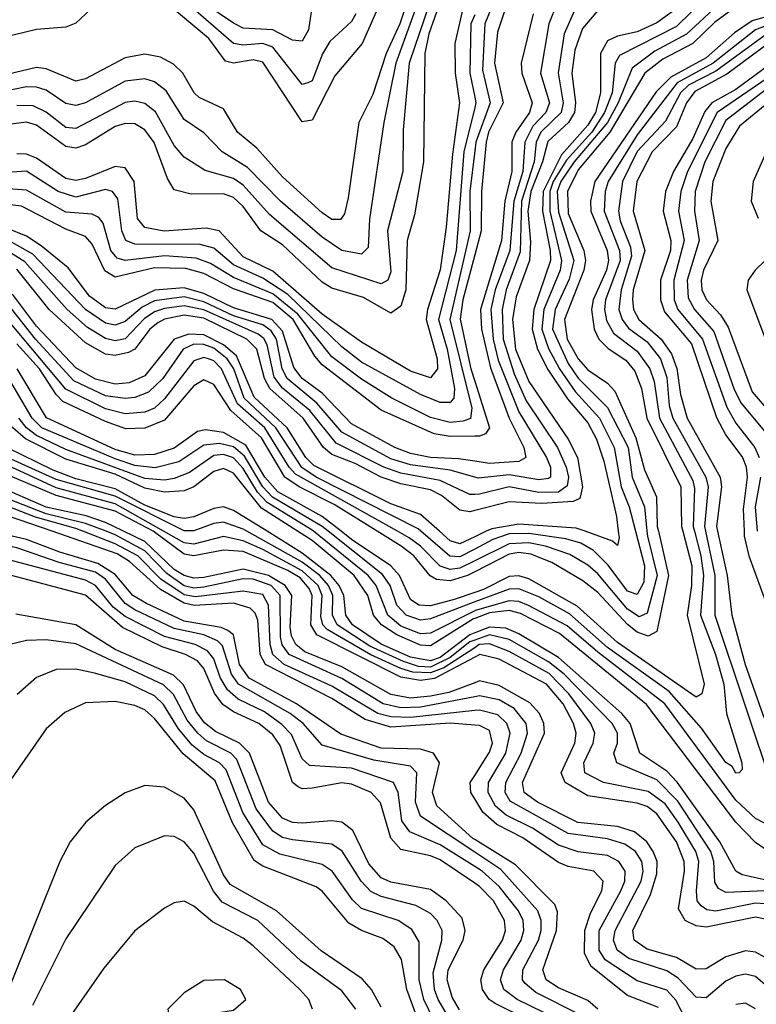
# Model space of a CAD drawing. Header units: inches. Extents: x 1308407 to 1441228, y 959628 to 1036311.
# Tile 537 of 656: x 1419076 to 1420572, y 979040 to 981038. Entities that reach past the tile are written whole.
import ezdxf

# ---------------------------------------------------------------- set-up
doc = ezdxf.new("R2010")
doc.units = ezdxf.units.IN
doc.header["$MEASUREMENT"] = 0
for name, color, linetype in [('B4917', 7, 'Continuous'), ('B4918', 7, 'Continuous'), ('B4927', 7, 'Continuous'), ('B4928', 7, 'Continuous')]:
    doc.layers.add(name, color=color, linetype=linetype)

msp = doc.modelspace()

# ---------------------------------------------------------------- linework, layer by layer
at = {"layer": 'B4917', "color": 5}
for points, elevation in [([(1420000, 979348.8), (1419890, 979421.6), (1419879.6, 979450), (1419882.6, 979510), (1419870, 979523.4), (1419795.3, 979535.3), (1419690, 979565.8), (1419652, 979610), (1419625.2, 979630), (1419520.3, 979690), (1419506.1, 979710), (1419487.9, 979767.9), (1419477.5, 979777.5), (1419450, 979789.7), (1419390, 979802.5), (1419310, 979840.8), (1419290, 979853.5), (1419250, 979902.7), (1419230, 979916.8), (1419156.4, 979936.4), (1419070, 979966.4), (1419010, 979979.3), (1418965, 980000)], 2640), ([(1420000, 979374.3), (1419996.5, 979376.5), (1419922.9, 979442.9), (1419914.6, 979470), (1419928.7, 979530), (1419916.6, 979550), (1419890, 979557.7), (1419810, 979559.7), (1419728.1, 979588.1), (1419638.4, 979650), (1419541.8, 979701.8), (1419522.7, 979730), (1419510, 979789.9), (1419498.8, 979798.8), (1419484.9, 979804.9), (1419410, 979817.5), (1419333.5, 979853.5), (1419305.8, 979870), (1419270, 979912.1), (1419234.7, 979934.7), (1419157.4, 979957.4), (1419090, 979983.7), (1419019.7, 979999.7), (1419019.2, 980000)], 2620), ([(1420000, 979606.8), (1419950.4, 979610.4), (1419830, 979602.7), (1419777.8, 979617.8), (1419710, 979660.6), (1419575.4, 979730), (1419564.1, 979750), (1419559.7, 979819.7), (1419554.2, 979834.2), (1419543.9, 979843.9), (1419510, 979854.1), (1419430.7, 979849.4), (1419410, 979854), (1419361.7, 979881.7), (1419299, 979939), (1419274.1, 979954.1), (1419142.3, 980000)], 2580), ([(1420000, 979636.2), (1419870, 979621.8), (1419830, 979623.3), (1419803.3, 979630), (1419710, 979685.7), (1419613.2, 979730), (1419590.3, 979750), (1419584.8, 979770), (1419581.1, 979850), (1419570, 979872), (1419530, 979878.2), (1419433.1, 979866.9), (1419410, 979871.4), (1419362.9, 979902.9), (1419316, 979950), (1419270, 979974.6), (1419204.2, 980000)], 2560), ([(1420000, 979664.1), (1419890, 979642.9), (1419850, 979641.8), (1419814.3, 979650), (1419730, 979701), (1419623.6, 979750), (1419609.4, 979769.4), (1419605.7, 979785.7), (1419604.9, 979870), (1419586.9, 979890), (1419550, 979903), (1419530, 979903.3), (1419450, 979886.4), (1419430, 979884.7), (1419410, 979889.6), (1419374.7, 979914.7), (1419330, 979960.4), (1419270, 979993), (1419251.9, 980000)], 2540), ([(1420000, 979692.6), (1419947.3, 979672.7), (1419910, 979665.1), (1419870, 979661.5), (1419830, 979669), (1419730, 979724.9), (1419655.4, 979755.4), (1419636.6, 979770), (1419627.8, 979787.8), (1419625.5, 979805.5), (1419628.4, 979870), (1419615.5, 979890), (1419581.2, 979910), (1419530, 979923), (1419450, 979906.5), (1419430, 979904.6), (1419410, 979910.1), (1419390, 979922.4), (1419330, 979979.1), (1419287.1, 980000)], 2520), ([(1420000, 979744.8), (1419918.6, 979701.4), (1419890, 979697.5), (1419850, 979704), (1419679.6, 979790), (1419667.2, 979810), (1419669.9, 979870), (1419663.8, 979883.8), (1419645.3, 979905.3), (1419620.8, 979920.8), (1419530, 979959.3), (1419490, 979961.8), (1419430, 979950), (1419410, 979953.5), (1419350, 979998.3), (1419346.9, 980000)], 2480), ([(1420000, 979763.8), (1419937.4, 979722.6), (1419910, 979712.5), (1419874.1, 979714.1), (1419850, 979721.6), (1419789.3, 979749.3), (1419700.7, 979800.7), (1419691.4, 979810), (1419687.3, 979827.3), (1419690.4, 979870), (1419682.1, 979890), (1419650, 979920.1), (1419570, 979962.8), (1419530, 979981), (1419490, 979989.4), (1419430, 979974.2), (1419410, 979976.4), (1419368.4, 980000)], 2460), ([(1420000, 979779.3), (1419990, 979775.7), (1419950, 979744), (1419910, 979724.5), (1419885.6, 979725.6), (1419855.5, 979735.5), (1419787, 979767), (1419720.8, 979810), (1419711.2, 979830), (1419711.8, 979870), (1419703.4, 979890), (1419685.3, 979910), (1419650, 979937.6), (1419537.4, 980000)], 2440), ([(1420000, 979793.9), (1419990, 979790), (1419930, 979744.2), (1419910, 979737.1), (1419870, 979744.5), (1419810, 979770.7), (1419751.6, 979810), (1419738.3, 979830), (1419734.3, 979870), (1419725.1, 979890), (1419707.9, 979910), (1419650, 979955.6), (1419578.6, 980000)], 2420), ([(1420000, 979823), (1419997.8, 979822.2), (1419910, 979767.9), (1419890, 979768.8), (1419841.9, 979790), (1419810.6, 979810), (1419794.4, 979830), (1419782.7, 979870), (1419755.5, 979910), (1419670, 979981.1), (1419640.4, 980000)], 2380), ([(1420000, 979838.5), (1419910, 979793.6), (1419890, 979791.8), (1419850, 979807.7), (1419823.5, 979830), (1419800, 979890), (1419783.7, 979910), (1419673, 980000)], 2360), ([(1420000, 979856.6), (1419910, 979822.7), (1419890, 979819.7), (1419860.8, 979830), (1419842.2, 979850), (1419828.7, 979890), (1419812.7, 979912.7), (1419702.6, 980000)], 2340), ([(1420000, 979875.8), (1419958.6, 979861.4), (1419910, 979848.6), (1419886.4, 979850), (1419870, 979861.8), (1419847.5, 979910), (1419829.6, 979930), (1419750, 979983.6), (1419729.1, 980000)], 2320), ([(1420000, 979917.6), (1419985.2, 979910), (1419950, 979899.7), (1419922.2, 979902.2), (1419909.8, 979909.8), (1419876.5, 979950), (1419850.4, 979970), (1419802.3, 980000)], 2280), ([(1420000, 979940.2), (1419970, 979925.5), (1419950, 979922.7), (1419930, 979929.2), (1419890, 979970), (1419866.9, 979986.9), (1419843.4, 980000)], 2260), ([(1420000, 979964), (1419970, 979948.1), (1419949.3, 979949.3), (1419890.9, 980000)], 2240), ([(1420000, 979989), (1419970, 979974.9), (1419950, 979981), (1419928.5, 980000)], 2220), ([(1420000, 979319.5), (1419930, 979364), (1419868.3, 979390), (1419852.2, 979412.2), (1419844.7, 979470), (1419835.4, 979490), (1419750, 979519.4), (1419664.5, 979524.5), (1419650, 979538.1), (1419627.9, 979587.9), (1419608.2, 979608.2), (1419573.3, 979633.3), (1419519.6, 979659.6), (1419498.1, 979678.1), (1419483.4, 979703.4), (1419470, 979740.9), (1419457.3, 979757.3), (1419432.4, 979770), (1419370, 979786.7), (1419290, 979827.2), (1419266.2, 979846.2), (1419230, 979890.1), (1419210, 979900.6), (1419010, 979953.8)], 2660), ([(1420000, 979285.9), (1419930, 979333), (1419910, 979341.5), (1419850, 979354.4), (1419830, 979377.4), (1419808.8, 979448.8), (1419790, 979469.9), (1419750, 979486.8), (1419730, 979489.8), (1419670, 979478.9), (1419650, 979477.4), (1419641.7, 979481.7), (1419630, 979490), (1419605, 979565), (1419590, 979586.9), (1419561.9, 979610), (1419510, 979633.4), (1419488.7, 979648.7), (1419471.4, 979671.4), (1419450, 979721.5), (1419437.3, 979737.3), (1419413.1, 979750), (1419365.4, 979765.4), (1419285, 979805), (1419210, 979870.3), (1418964.8, 979935.2)], 2680), ([(1419968.9, 979028.9), (1419954.5, 979054.5), (1419944.2, 979090), (1419946.5, 979110), (1419976.6, 979170), (1419981, 979190), (1419974.7, 979214.7), (1419942.4, 979250), (1419910, 979272.8), (1419830, 979288), (1419810, 979296.9), (1419785.2, 979325.2), (1419752.5, 979392.5), (1419730, 979409.4), (1419710, 979412.6), (1419650, 979407.5), (1419630, 979408.9), (1419610, 979417.6), (1419581.6, 979450), (1419542.8, 979550), (1419522.2, 979570), (1419473.5, 979593.5), (1419451.2, 979611.2), (1419434.3, 979634.3), (1419408.4, 979688.4), (1419388.3, 979708.3), (1419270, 979760.4), (1419190, 979810.3), (1419068.2, 979831.8)], 2720), ([(1419957, 978997), (1419925.9, 979050), (1419918.6, 979070), (1419915.8, 979104.2), (1419933.1, 979170), (1419933.8, 979190), (1419923.9, 979210), (1419910, 979224.1), (1419880.7, 979240.7), (1419810, 979259.1), (1419789.2, 979269.2), (1419769.7, 979289.7), (1419731, 979351), (1419710, 979365.3), (1419630, 979373.8), (1419610, 979378.8), (1419590, 979391.1), (1419556.6, 979436.6), (1419517, 979537), (1419504.7, 979550), (1419455.1, 979575.1), (1419437.8, 979590), (1419416.5, 979616.5), (1419388.5, 979668.5), (1419368.4, 979688.4), (1419190, 979771.4), (1419130, 979780), (1419090, 979778.5), (1419056.2, 979770)], 2740), ([(1419927.1, 978987.1), (1419896.9, 979050), (1419887.3, 979090), (1419887, 979167), (1419872.1, 979192.1), (1419844.3, 979210), (1419770, 979234.7), (1419752.1, 979252.1), (1419710.8, 979310), (1419690, 979323.7), (1419604.4, 979344.4), (1419570, 979363.9), (1419529.1, 979429.1), (1419495.7, 979515.7), (1419482.1, 979530), (1419450, 979547.1), (1419426.3, 979566.3), (1419398.9, 979598.9), (1419368.3, 979648.3), (1419350, 979666), (1419290, 979694.5), (1419227.9, 979712.1), (1419190, 979720.5), (1419150, 979719.5), (1419110, 979703.2), (1419071.1, 979668.9)], 2760), ([(1419913.7, 978930), (1419862.1, 979070), (1419851.1, 979131.1), (1419836.7, 979156.7), (1419813.8, 979173.8), (1419770, 979190), (1419744.6, 979204.6), (1419690, 979269.6), (1419678.2, 979278.2), (1419570, 979320.3), (1419552, 979332), (1419508.3, 979408.3), (1419473.3, 979493.3), (1419408.1, 979548.1), (1419350, 979619.8), (1419330, 979637.4), (1419310, 979646.8), (1419270, 979654.6), (1419210, 979652.2), (1419167.6, 979632.4), (1419130, 979598.8), (1419054.1, 979490)], 2780), ([(1420000, 979457), (1419992.1, 979470), (1419990.9, 979490), (1420000, 979504.3)], 2580), ([(1419810, 979033.9), (1419790.3, 979070.3), (1419771.5, 979091.5), (1419688.3, 979148.3), (1419597.5, 979230), (1419503.2, 979283.2), (1419490, 979303), (1419430, 979434.8), (1419410, 979458.5), (1419370, 979480.9), (1419330, 979484.3), (1419290, 979469.4), (1419250, 979443.6), (1419210.4, 979409.6), (1419178.7, 979370), (1419157.6, 979330), (1419053.5, 979070), (1419018.9, 979021.1)], 2820), ([(1419758.9, 979030), (1419730, 979067.3), (1419647.5, 979127.5), (1419559.4, 979210), (1419487.2, 979247.2), (1419469.4, 979269.4), (1419430, 979347.1), (1419410, 979369.9), (1419390, 979380.4), (1419370, 979382.1), (1419310, 979357.4), (1419270, 979322), (1419170, 979172.9), (1419102.1, 979037.9)], 2840), ([(1419670.4, 979030), (1419662.9, 979050), (1419645.1, 979070), (1419550, 979158.5), (1419530, 979174.2), (1419467.7, 979207.7), (1419430, 979239), (1419410, 979249.1), (1419390, 979245.8), (1419370, 979234.8), (1419310, 979189), (1419246.8, 979113.2), (1419160.7, 978990)], 2860)]:
    msp.add_lwpolyline(points, dxfattribs=dict(at, elevation=elevation))
at = {"layer": 'B4917', "color": 5, "elevation": 2880}
msp.add_lwpolyline([(1419492.3, 979090), (1419450, 979088.2), (1419410, 979063), (1419377.1, 979030), (1419378.8, 979018.8), (1419384.7, 979010), (1419390, 979009.5), (1419510, 979028.4), (1419535.6, 979050), (1419524.7, 979070)], close=True, dxfattribs=at)
at = {"layer": 'B4918', "color": 5}
for points, elevation in [([(1419950, 981333.6), (1419848.1, 981030), (1419820.4, 980970), (1419793.1, 980886.9), (1419764.7, 980830), (1419743.1, 980676.9), (1419735.4, 980644.6), (1419727.4, 980632.6), (1419710, 980633), (1419690, 980646.6), (1419610, 980719.5), (1419557.9, 980777.9), (1419518.4, 980810), (1419490, 980857.3), (1419440.7, 980880.7), (1419430.2, 980890.2), (1419407.5, 980930), (1419388.2, 980948.2), (1419362.3, 980962.3), (1419330, 980968.6), (1419290, 980961.3), (1419210, 980918.1), (1419190, 980913.5), (1419130, 980938.9), (1419110, 980941.1), (1419010, 980917.4)], 1920), ([(1419905.2, 981130), (1419840, 980950), (1419815.4, 980830), (1419786.2, 980633.8), (1419784, 980576), (1419770, 980562.6), (1419730, 980570), (1419690, 980597), (1419605.8, 980670), (1419538.6, 980738.6), (1419487.4, 980770), (1419450, 980808.6), (1419410, 980835.6), (1419373.8, 980893.8), (1419350, 980912.4), (1419330, 980918.1), (1419290, 980913.6), (1419210, 980870), (1419190, 980864), (1419170, 980868.2), (1419130, 980895.5), (1419110, 980901.8), (1419090, 980902.1), (1419010, 980885.8)], 1940), ([(1419928.8, 981131.2), (1419867.2, 980950), (1419855, 980815), (1419853.9, 980730), (1419823, 980610), (1419830, 980526.9), (1419823.9, 980510), (1419810, 980502.3), (1419710, 980535.1), (1419583.1, 980643.1), (1419530, 980702.7), (1419510, 980715.9), (1419452.5, 980732.5), (1419410, 980759.1), (1419390, 980782.9), (1419351.6, 980851.6), (1419330, 980868.2), (1419310, 980872.9), (1419290, 980870.4), (1419190, 980817.7), (1419170, 980819.8), (1419130, 980850.6), (1419103.5, 980863.5), (1419070, 980864)], 1960), ([(1419942.1, 981110), (1419907.2, 981010), (1419898.5, 980970), (1419895.9, 980750), (1419877.5, 980642.5), (1419863, 980590), (1419860, 980490), (1419850, 980457.3), (1419830, 980443), (1419774.4, 980474.4), (1419710, 980493.6), (1419690, 980505.6), (1419610, 980581.6), (1419565.8, 980610), (1419530, 980659.5), (1419510, 980677.5), (1419490, 980684.9), (1419424, 980684), (1419390, 980693), (1419376.1, 980716.1), (1419348.9, 980788.9), (1419330, 980815.2), (1419310, 980826.9), (1419290, 980827.9), (1419270, 980821.6), (1419210, 980784.3), (1419190, 980777.7), (1419170, 980781), (1419110, 980824.1), (1419090, 980830.5), (1419010, 980820.4)], 1980), ([(1419758.8, 981050), (1419750, 981034.6), (1419706, 980994), (1419691.1, 980968.9), (1419670, 980914.1), (1419661.3, 980910), (1419650, 980906.6), (1419590, 980982.9), (1419570, 980990.4), (1419530, 980986.5), (1419510, 980990.4), (1419373, 981110)], 1860), ([(1419240.6, 981079.4), (1419190, 981031.6), (1419170, 981023.2), (1419110, 981018.7), (1418990, 980989.5)], 1880), ([(1419810, 981077.3), (1419771.4, 980990), (1419715.7, 980924.3), (1419670, 980834.8), (1419650, 980831.3), (1419570, 980952.3), (1419550, 980957.3), (1419510, 980950.2), (1419494.2, 980954.2), (1419460.5, 981000.5), (1419370, 981075.3)], 1880), ([(1419673, 981087), (1419662.3, 981017.7), (1419650, 980994.7), (1419630, 980996.9), (1419590, 981017.7), (1419530, 981021.1), (1419510, 981031.6), (1419450, 981072.2)], 1840), ([(1419978.1, 981070), (1419959.7, 980990), (1419960.7, 980930), (1419969.4, 980870), (1419954.7, 980765.3), (1419942.4, 980617.6), (1419930, 980530.6), (1419904, 980450), (1419901.5, 980430), (1419923.7, 980350), (1419924.5, 980330), (1419910, 980311.4), (1419870, 980325.3), (1419770, 980384), (1419690, 980440.9), (1419590, 980527.8), (1419530, 980557.4), (1419480.9, 980610), (1419455, 980615), (1419369.3, 980609.3), (1419330, 980616.4), (1419315.1, 980635.1), (1419308.7, 980710), (1419290, 980737.9), (1419270, 980740.6), (1419210, 980715.8), (1419190, 980711.9), (1419170, 980716), (1419110, 980757.4), (1419090, 980765.8), (1419070, 980766.4)], 2020), ([(1420000, 981048.4), (1419992.5, 981030), (1419990, 980930), (1420000, 980881.5)], 2040), ([(1420000, 980860.2), (1419978.1, 980770), (1419962.4, 980570), (1419926.7, 980430), (1419944.3, 980370), (1419959, 980290), (1419957.8, 980270), (1419950, 980261.3), (1419930, 980261.6), (1419890, 980277.9), (1419770, 980343.4), (1419730, 980374.4), (1419620.5, 980480.5), (1419570, 980514), (1419510, 980541), (1419470, 980575), (1419442.4, 980582.4), (1419310, 980582.9), (1419291.6, 980590), (1419283.7, 980610), (1419275.1, 980675.1), (1419264.4, 980690), (1419250, 980693.6), (1419190, 980678.4), (1419153.9, 980690), (1419090, 980730.7), (1419010, 980725.6)], 2040), ([(1420000, 980772.1), (1419990.3, 980690), (1419990.7, 980610), (1419949.5, 980430), (1419994.4, 980250), (1419991.2, 980228.8), (1419976.6, 980223.4), (1419950, 980220.8), (1419910, 980230.7), (1419831.6, 980270), (1419770, 980308.7), (1419710, 980354.2), (1419640.9, 980440.9), (1419590, 980482.1), (1419510, 980515.3), (1419463.4, 980543.4), (1419434.5, 980554.5), (1419370, 980559.1), (1419290, 980549.6), (1419274.3, 980554.3), (1419261.2, 980570), (1419245.6, 980625.6), (1419237.1, 980637.1), (1419223.4, 980643.4), (1419170, 980647.7), (1419090, 980692.6), (1418950, 980702.8)], 2060), ([(1420000, 980192.9), (1419950, 980192.4), (1419917.7, 980197.7), (1419810, 980245.8), (1419690, 980338.1), (1419675.2, 980355.2), (1419631.5, 980430), (1419590, 980464.3), (1419510, 980492.3), (1419450, 980523.5), (1419413.5, 980533.5), (1419350, 980534.7), (1419270, 980515.8), (1419248.7, 980528.7), (1419223, 980583), (1419210, 980598.3), (1419170, 980613.4), (1419080, 980660), (1418950, 980675.2)], 2080), ([(1420000, 980142.4), (1419967.4, 980147.4), (1419910.1, 980150.1), (1419870, 980157.8), (1419837.6, 980170), (1419750, 980218.3), (1419690, 980280.4), (1419650, 980310), (1419632.7, 980332.7), (1419610, 980406.3), (1419588.1, 980430), (1419510, 980453.7), (1419450, 980482.7), (1419410, 980494.2), (1419350.5, 980489.5), (1419270, 980450.6), (1419250, 980453.4), (1419217.6, 980477.6), (1419174.6, 980534.6), (1419119.6, 980579.6), (1419090, 980598.8), (1419050, 980615.3)], 2120), ([(1420000, 980109.9), (1419950, 980124.1), (1419870, 980135.1), (1419830, 980147.4), (1419730, 980201), (1419679.8, 980259.8), (1419619.5, 980310), (1419609.3, 980330), (1419597.8, 980390), (1419586.9, 980406.9), (1419570, 980419.1), (1419510, 980437.1), (1419450, 980465.7), (1419410, 980476.1), (1419350, 980467.8), (1419324.8, 980455.2), (1419290, 980426.1), (1419270, 980418.6), (1419250, 980422.7), (1419209.4, 980450), (1419102.6, 980562.7), (1419050, 980592.1)], 2140), ([(1420000, 980075), (1419990, 980074.7), (1419930, 980102.9), (1419850, 980118.1), (1419815.7, 980130), (1419718.8, 980178.8), (1419665.3, 980245.3), (1419610, 980290.3), (1419592.8, 980312.8), (1419578.5, 980378.5), (1419571.7, 980391.7), (1419560.2, 980400.2), (1419450, 980449.3), (1419410, 980457.6), (1419370, 980452.4), (1419350, 980445.2), (1419328.7, 980431.3), (1419290, 980391), (1419270, 980386.7), (1419250, 980391.4), (1419213.7, 980413.7), (1419172.4, 980450), (1419086.7, 980546.7), (1419050, 980569.9)], 2160), ([(1420000, 980561), (1419976, 980470), (1419970.8, 980430.8), (1419992.1, 980330), (1420000, 980305)], 2080), ([(1420000, 980042.3), (1419990, 980039.8), (1419970, 980043.2), (1419932.9, 980072.9), (1419910, 980084.1), (1419850, 980096.3), (1419810, 980110), (1419757.6, 980137.6), (1419710, 980155.9), (1419693, 980170), (1419651.9, 980230), (1419584.2, 980290), (1419572.9, 980310), (1419557.5, 980370), (1419537, 980390), (1419450, 980432.9), (1419410, 980438.7), (1419370, 980430.5), (1419356.5, 980423.5), (1419340.6, 980410), (1419310.2, 980369.8), (1419297.1, 980362.9), (1419270, 980356.6), (1419250, 980359.6), (1419210, 980382.5), (1419135.9, 980450), (1419070, 980532.2)], 2180), ([(1419928.5, 980000), (1419890, 980034.1), (1419830, 980056), (1419673.3, 980133.3), (1419656.8, 980150), (1419619, 980210), (1419552.2, 980272.2), (1419516.4, 980356.4), (1419490, 980378.4), (1419450, 980399), (1419419.6, 980400.4), (1419390, 980390.2), (1419330, 980315.6), (1419298.3, 980301.7), (1419270, 980299), (1419230, 980308.7), (1419190, 980331.6), (1419110, 980416.7), (1419061.6, 980481.6)], 2220), ([(1419890.9, 980000), (1419885.1, 980005.1), (1419678.3, 980110), (1419649.3, 980129.3), (1419596.4, 980210), (1419531.6, 980270), (1419510.6, 980330), (1419497.7, 980350), (1419470, 980371.7), (1419450, 980379.2), (1419430, 980380.2), (1419407.8, 980370), (1419366.6, 980310), (1419337.8, 980282.2), (1419310, 980271.6), (1419290, 980269.5), (1419250, 980275.3), (1419185.7, 980305.7), (1419108.3, 980390), (1419050, 980464)], 2240), ([(1419843.4, 980000), (1419636.1, 980116.1), (1419623.1, 980130), (1419573.7, 980210), (1419518.6, 980258.6), (1419485.8, 980330), (1419470, 980346), (1419459.4, 980350), (1419450, 980353), (1419430, 980345.8), (1419370, 980269), (1419350, 980249.8), (1419330, 980241.8), (1419290, 980238.6), (1419250, 980248.8), (1419170, 980288.6), (1419050, 980431)], 2260), ([(1419802.3, 980000), (1419714.7, 980054.7), (1419643.7, 980090), (1419614.4, 980110), (1419567.3, 980190), (1419505.1, 980245.1), (1419470, 980297.7), (1419450, 980307.4), (1419430, 980295.6), (1419370, 980225.4), (1419330, 980209.7), (1419291.7, 980208.3), (1419250, 980222.6), (1419163.8, 980263.8), (1419150, 980277.7), (1419116, 980330), (1419070, 980380.8)], 2280), ([(1419702.6, 980000), (1419690, 980010), (1419589.2, 980069.2), (1419569.9, 980090), (1419532.6, 980152.6), (1419510, 980171.3), (1419481.7, 980178.3), (1419450, 980174.9), (1419399.2, 980140.8), (1419351.4, 980128.6), (1419310, 980133.4), (1419270, 980147.1), (1419121.3, 980210), (1419101.7, 980230), (1419042.7, 980330)], 2340), ([(1419729.1, 980000), (1419690.4, 980030.4), (1419600, 980080), (1419573.9, 980110), (1419535, 980175), (1419490, 980200.8), (1419453.7, 980206.3), (1419437.1, 980202.9), (1419390, 980169.1), (1419350, 980155.8), (1419310, 980154.6), (1419270, 980166.2), (1419130.6, 980230.6), (1419070.8, 980330)], 2320), ([(1419640.4, 980000), (1419566.9, 980046.9), (1419510, 980118), (1419490, 980127.8), (1419470, 980121.2), (1419430, 980090.5), (1419410, 980082.3), (1419370, 980079.4), (1419330, 980087.4), (1419270, 980115.7), (1419170, 980146.5), (1419087.8, 980187.8), (1419061.9, 980210), (1418991.3, 980291.3), (1418970, 980300.4), (1418930, 980299.5), (1418871.1, 980288.9), (1418642.4, 980217.6), (1418618.2, 980201.8), (1418590, 980172.5), (1418563.7, 980136.3), (1418536.8, 980083.2), (1418486.2, 980030), (1418471.7, 980000)], 2380), ([(1419578.6, 980000), (1419510, 980042.6), (1419490, 980049.5), (1419470, 980046.3), (1419430, 980029.5), (1419410, 980026.3), (1419390, 980029.2), (1419330, 980053.1), (1419270, 980086.2), (1419190, 980106.8), (1419144, 980124), (1419049.8, 980170), (1418950, 980238.1), (1418910, 980242), (1418790, 980209.4), (1418710, 980204.5), (1418659.8, 980190), (1418630, 980171.2), (1418590.1, 980130), (1418566.6, 980070), (1418529, 980030), (1418516.3, 980010), (1418511.6, 980000)], 2420), ([(1419673, 980000), (1419670, 980002.4), (1419578.6, 980058.6), (1419559.3, 980079.3), (1419530, 980127.8), (1419510, 980148.9), (1419490, 980155.7), (1419470, 980153.9), (1419420.7, 980119.3), (1419390, 980106.9), (1419370, 980103.8), (1419330, 980107.4), (1419170, 980165.8), (1419110, 980194.3), (1419090, 980210), (1419074.4, 980230)], 2360), ([(1419537.4, 980000), (1419530, 980004.1), (1419490, 980018.4), (1419470, 980015.9), (1419430, 980001.2), (1419410, 980000.7), (1419270, 980071.1), (1419150, 980105), (1419009, 980169), (1418950, 980205.8), (1418910, 980211.7), (1418793.6, 980186.4), (1418730, 980190.1), (1418690, 980182.7), (1418654.5, 980165.5), (1418615.5, 980130), (1418583.3, 980056.7), (1418545.4, 980014.6), (1418536.5, 980000)], 2440), ([(1419368.4, 980000), (1419270, 980056), (1419150, 980088.6), (1419066.8, 980126.8), (1418920.5, 980180.5), (1418810, 980166.4), (1418727.9, 980172.1), (1418695.5, 980164.5), (1418668, 980150), (1418632.1, 980110), (1418604.5, 980050), (1418566.9, 980000)], 2460), ([(1419346.9, 980000), (1419270, 980041), (1419150, 980072.4), (1419030, 980123.7), (1418910, 980154.3), (1418808.2, 980148.2), (1418730, 980151.2), (1418710, 980146.9), (1418680.6, 980130), (1418591.6, 980000)], 2480), ([(1419287.1, 980000), (1419250, 980018), (1419211.3, 980031.3), (1419130, 980049), (1419030, 980092.3), (1418930, 980115.4), (1418870, 980124.2), (1418768.8, 980111.1), (1418730, 980099.5), (1418712.6, 980087.4), (1418663.6, 980030), (1418646.1, 980000)], 2520), ([(1419251.9, 980000), (1419210, 980016.1), (1419130, 980035.2), (1419004.5, 980084.5), (1418950, 980098.3), (1418870, 980110.9), (1418830, 980108.5), (1418783.8, 980096.2), (1418741.6, 980078.4), (1418718.3, 980061.7), (1418680.4, 980019.6), (1418668.9, 980000)], 2540), ([(1419204.2, 980000), (1419190, 980005.5), (1419108.4, 980028.4), (1418993.3, 980073.3), (1418930, 980089), (1418870, 980096.1), (1418817.8, 980090), (1418769.8, 980070.2), (1418730, 980044.5), (1418690, 980001.2), (1418689.3, 980000)], 2560), ([(1419142.3, 980000), (1419051.6, 980031.6), (1418970, 980065.1), (1418930, 980074.6), (1418870, 980078.7), (1418830, 980074.4), (1418777.1, 980050), (1418730, 980016.6), (1418714.9, 980000)], 2580)]:
    msp.add_lwpolyline(points, dxfattribs=dict(at, elevation=elevation))
at = {"layer": 'B4927', "color": 5}
for points, elevation in [([(1420023.5, 980000), (1420000, 979989)], 2220), ([(1420326.5, 980000), (1420344.9, 979930), (1420343.5, 979896.5), (1420330, 979871.7), (1420310, 979878.5), (1420271.3, 979931.3), (1420241.1, 979961.1), (1420215.9, 979975.9), (1420185, 979985), (1420110, 979995.3), (1420070, 979994.7), (1420036.7, 979983.3), (1420000, 979964)], 2240), ([(1420349.8, 980000), (1420350.7, 979990), (1420370.5, 979910), (1420350, 979833.8), (1420333.7, 979826.3), (1420310, 979841.9), (1420250, 979913.5), (1420230, 979931), (1420193, 979953), (1420143.9, 979970), (1420110, 979976.5), (1420070, 979974.8), (1420000, 979940.2)], 2260), ([(1420373, 980000), (1420393.8, 979910), (1420370, 979796.7), (1420352.6, 979787.4), (1420330, 979795.4), (1420310, 979811.1), (1420250, 979876), (1420219.6, 979899.6), (1420157, 979937), (1420113.7, 979953.7), (1420090, 979957), (1420070, 979953.3), (1420000, 979917.6)], 2280), ([(1420422.6, 980000), (1420440.8, 979930), (1420440.2, 979890), (1420431.3, 979830), (1420466, 979690), (1420461.5, 979670), (1420450, 979663.4), (1420290, 979774.5), (1420208.3, 979848.3), (1420110, 979903.3), (1420090, 979909.5), (1420070, 979908.2), (1420018, 979882), (1420000, 979875.8)], 2320), ([(1420446.1, 980000), (1420459.3, 979950), (1420464.5, 979910), (1420458.8, 979830), (1420489.1, 979750), (1420505.9, 979690), (1420511.4, 979630), (1420542.2, 979530), (1420543.4, 979516.6), (1420537.3, 979510), (1420530, 979509.2), (1420522.7, 979522.7), (1420510, 979531), (1420460.4, 979600.4), (1420394.8, 979674.8), (1420270, 979764.1), (1420192.3, 979832.3), (1420130, 979866.8), (1420090, 979883.3), (1420070, 979882.9), (1420000, 979856.6)], 2340), ([(1420468.6, 980000), (1420487.4, 979910), (1420487.5, 979830), (1420607.9, 979470), (1420609.2, 979430.8), (1420590, 979407), (1420570, 979416.8), (1420530, 979454.3), (1420385.8, 979650), (1420250, 979754.4), (1420188, 979808), (1420109.5, 979849.5), (1420090, 979857.3), (1420070, 979858.9), (1420001, 979839), (1420000, 979838.5)], 2360), ([(1420493.4, 980000), (1420513, 979910), (1420521.9, 979830), (1420549.3, 979730), (1420586.1, 979626.1), (1420644.8, 979490), (1420649.4, 979470), (1420633.1, 979366.9), (1420625.7, 979354.3), (1420611.5, 979348.5), (1420590, 979354.9), (1420570, 979368.1), (1420530, 979410), (1420348.7, 979648.7), (1420172.4, 979792.4), (1420093.3, 979833.3), (1420070, 979839.1), (1420030, 979834.6), (1420000, 979823)], 2380), ([(1420291.7, 980000), (1420293.4, 979986.6), (1420290, 979971.1), (1420279.7, 979979.7), (1420224.1, 980000)], 2220), ([(1420547.1, 980000), (1420547.5, 979990), (1420556.9, 979950), (1420595.5, 979844.5)], 2420), ([(1420610, 979287.9), (1420543.1, 979303.1), (1420530.3, 979310.3), (1420497.5, 979370), (1420411, 979491), (1420390, 979513.4), (1420335.7, 979550), (1420315.7, 979610), (1420298.6, 979630), (1420170, 979744.2), (1420090, 979792.1), (1420063.3, 979803.3), (1420030, 979805.7), (1420000, 979793.9)], 2420), ([(1420796, 978990), (1420748.8, 979090), (1420657.7, 979217.7), (1420630, 979249.6), (1420610, 979263.7), (1420590, 979270.2), (1420510, 979267), (1420494.9, 979274.9), (1420488, 979288), (1420485.8, 979330), (1420479.4, 979350), (1420412.3, 979452.3), (1420370, 979495.7), (1420288.4, 979530), (1420282.7, 979550), (1420289.7, 979570), (1420290.1, 979590), (1420279.2, 979610), (1420181.4, 979710), (1420150, 979735.4), (1420070, 979780.2), (1420030.1, 979790.1), (1420000, 979779.3)], 2440), ([(1420590, 979244.2), (1420570, 979245), (1420490, 979229), (1420471.7, 979231.7), (1420460.2, 979240.2), (1420451.9, 979250), (1420450.2, 979270), (1420455.5, 979330), (1420449.4, 979350), (1420413.5, 979410), (1420386.6, 979446.6), (1420352.2, 979472.2), (1420261.3, 979490), (1420224, 979510), (1420221.4, 979530), (1420240.5, 979570), (1420244.1, 979590), (1420236, 979610), (1420191.5, 979670), (1420151.4, 979711.4), (1420070, 979756.1), (1420030, 979771.4), (1420009.4, 979770), (1420000, 979763.8)], 2460), ([(1420590, 979212.7), (1420570, 979216.6), (1420470, 979196.5), (1420450, 979199.4), (1420427.3, 979210), (1420413.7, 979233.7), (1420426.2, 979310), (1420425.7, 979330), (1420409.5, 979370), (1420370, 979426.9), (1420350, 979441.2), (1420330, 979448.3), (1420230, 979463), (1420183.6, 979490), (1420175.6, 979510), (1420203.7, 979570), (1420206.1, 979590), (1420200.6, 979610), (1420179.5, 979650), (1420145.8, 979690), (1420050, 979740.5), (1420010.2, 979750.2), (1420000, 979744.8)], 2480), ([(1420590, 979134.8), (1420570, 979146), (1420550, 979148.6), (1420510, 979136.3), (1420470, 979111.9), (1420450, 979111.6), (1420410, 979135.1), (1420350, 979152.1), (1420323.6, 979170), (1420321.4, 979190), (1420356.8, 979263.2), (1420370, 979305.1), (1420370.4, 979330), (1420362.5, 979350), (1420349.3, 979370), (1420324.4, 979390), (1420290, 979401.2), (1420209.2, 979409.2), (1420127.3, 979450), (1420100.8, 979470), (1420097.3, 979490), (1420141.8, 979590), (1420140.4, 979610), (1420131.3, 979630), (1420111.9, 979651.9), (1420050, 979687.4), (1420010, 979696.3), (1420000, 979692.6)], 2520), ([(1420590, 979079.6), (1420570, 979096.7), (1420550, 979101.4), (1420530, 979097.4), (1420510, 979086.9), (1420470, 979053.1), (1420450, 979054.6), (1420413.1, 979093.1), (1420390, 979107.9), (1420313.2, 979133.2), (1420289.2, 979150), (1420281.9, 979170), (1420285.1, 979190), (1420338.2, 979290), (1420342.3, 979310), (1420339.2, 979330), (1420326.6, 979350), (1420305.2, 979365.2), (1420270, 979375.8), (1420190, 979386.8), (1420072.2, 979452.2), (1420061.7, 979470), (1420063.1, 979490), (1420094.4, 979550), (1420107.3, 979590), (1420104.6, 979610), (1420080.1, 979640.1), (1420050, 979658.1), (1420010, 979666.1), (1420000, 979664.1)], 2540), ([(1420430, 979006.2), (1420408.6, 979048.6), (1420390, 979068.6), (1420330, 979087.9), (1420265, 979130), (1420252.7, 979150), (1420252.9, 979190), (1420296.9, 979270), (1420304.8, 979290), (1420305.6, 979310), (1420292.8, 979330), (1420270, 979342), (1420210, 979349.6), (1420170, 979363), (1420117.4, 979397.4), (1420063.9, 979423.9), (1420042.4, 979442.4), (1420027.3, 979470), (1420028.1, 979490), (1420063.5, 979550), (1420072, 979590), (1420065.1, 979610), (1420047.2, 979627.2), (1420010, 979637.3), (1420000, 979636.2)], 2560), ([(1420000, 979504.3), (1420030, 979551.7), (1420036.4, 979570), (1420030, 979595.8), (1420010, 979606), (1420000, 979606.8)], 2580), ([(1420373.6, 979033.6), (1420310, 979057.6), (1420236.5, 979116.5), (1420222.8, 979142.8), (1420224, 979190), (1420235.3, 979224.7), (1420258.2, 979270), (1420260.8, 979290), (1420241.7, 979310), (1420190, 979319.5), (1420170, 979327.6), (1420097.6, 979377.6), (1420044.7, 979404.7), (1420016.3, 979430), (1420000, 979457)], 2580), ([(1420249.9, 979029.9), (1420230, 979047.6), (1420170, 979073.2), (1420145, 979090), (1420138.7, 979110), (1420166.4, 979190), (1420167.9, 979227.9), (1420162.6, 979242.6), (1420083, 979323), (1420000, 979374.3)], 2620), ([(1420217, 979017), (1420124.1, 979064.1), (1420102.4, 979082.4), (1420096.9, 979090), (1420097.9, 979110), (1420129.4, 979170), (1420134.7, 979190), (1420135, 979210), (1420128.4, 979230), (1420053.4, 979313.4), (1420000, 979348.8)], 2640), ([(1420000, 978651.8), (1420050, 978689.4), (1420070, 978697.8), (1420170, 978679.9), (1420210, 978685.7), (1420230, 978700.1), (1420271.2, 978748.8), (1420336, 978790), (1420340.1, 978810), (1420290, 978882.5), (1420232.7, 978932.7), (1420193, 978993), (1420168, 979010), (1420086.3, 979050), (1420058.9, 979070), (1420052.5, 979090), (1420058.4, 979110), (1420094.1, 979170), (1420100, 979190), (1420098.4, 979210), (1420089, 979230), (1420050, 979279.2), (1420014.9, 979310), (1420000, 979319.5)], 2660), ([(1420000, 978690.2), (1420050, 978729.4), (1420070, 978736), (1420130, 978725.8), (1420190, 978732.2), (1420210, 978743.1), (1420259.6, 978790), (1420274.2, 978810), (1420275.6, 978830), (1420264.7, 978850), (1420202.9, 978910), (1420164.7, 978970), (1420110, 979007.6), (1420041.5, 979041.5), (1420029.5, 979050), (1420015.6, 979070), (1420012.5, 979090), (1420018.9, 979110), (1420056.2, 979170), (1420062.4, 979190), (1420060.6, 979210), (1420038.1, 979250), (1420010, 979279.1), (1420000, 979285.9)], 2680), ([(1420570.5, 979030.5), (1420550, 979042.2), (1420530, 979039.4)], 2560)]:
    msp.add_lwpolyline(points, dxfattribs=dict(at, elevation=elevation))
at = {"layer": 'B4928', "color": 5}
for points, elevation in [([(1420629.2, 981510), (1420567.9, 981452.1), (1420501.7, 981418.3), (1420450, 981384.6), (1420410, 981374.8), (1420330, 981379.8), (1420290, 981370.5), (1420270, 981360.4), (1420230, 981328.3), (1420177.3, 981250), (1420091.6, 981168.4), (1420036.9, 981070), (1420020.5, 981030), (1420015.9, 980935.9), (1420031.2, 980870), (1420002.1, 980790), (1420000, 980772.1)], 2060), ([(1420650, 981474.9), (1420551, 981390), (1420430, 981314.8), (1420390, 981301), (1420370, 981298.9), (1420310, 981303.6), (1420290, 981298.3), (1420270, 981286.4), (1420206.8, 981230), (1420130, 981174), (1420110, 981151.9), (1420065.6, 981070), (1420046.6, 981013.4), (1420040, 980950), (1420057.6, 980870), (1420028, 980810), (1420023.5, 980790), (1420013.7, 980690), (1420012.9, 980610), (1420000, 980561)], 2080), ([(1420630, 981125), (1420550, 981099.4), (1420492.9, 981067.1), (1420430, 981009.1), (1420365.5, 980974.5), (1420319.9, 980940.1), (1420291.6, 980870), (1420269.7, 980830), (1420202, 980750), (1420175.1, 980710), (1420167.8, 980690), (1420170, 980647.9), (1420201.3, 980550), (1420191.7, 980511.7), (1420163.4, 980450), (1420157.9, 980410), (1420190, 980340.8), (1420210, 980310.6), (1420270, 980251.1), (1420311.6, 980170), (1420320, 980110), (1420345, 980050), (1420349.8, 980000)], 2260), ([(1420470, 981084.2), (1420410, 981024.9), (1420294.1, 980965.9), (1420285, 980950), (1420279.1, 980890), (1420263.5, 980850), (1420237.8, 980810), (1420186.5, 980753.5), (1420159.6, 980710), (1420152.3, 980690), (1420152.9, 980650), (1420176.6, 980550), (1420173.7, 980530), (1420140.7, 980450), (1420136.7, 980410), (1420150, 980371.1), (1420172.4, 980330), (1420203.8, 980283.8), (1420253.5, 980230), (1420283.5, 980170), (1420297.5, 980090), (1420313.4, 980050), (1420326.5, 980000)], 2240), ([(1420167.8, 981072.2), (1420150.6, 981030), (1420133.9, 980930), (1420151.6, 980870), (1420144.6, 980850), (1420118, 980822), (1420101.7, 980790), (1420097.9, 980730), (1420079.3, 980670), (1420071.7, 980570), (1420041.4, 980490), (1420032.8, 980450), (1420037.7, 980390), (1420047.7, 980347.7), (1420090, 980242.4), (1420145.6, 980150), (1420153.9, 980130), (1420153.7, 980110), (1420150, 980107), (1420130, 980104.2), (1420070, 980114.5), (1420007.7, 980107.7), (1420000, 980109.9)], 2140), ([(1420202.7, 981057.3), (1420182, 981010), (1420169.7, 980930.3), (1420179.6, 980870), (1420175.8, 980850), (1420134.4, 980810), (1420125, 980790), (1420120.8, 980750), (1420094.8, 980670), (1420092.6, 980567.4), (1420064.1, 980490), (1420055.7, 980450), (1420058.1, 980390), (1420079.9, 980319.9), (1420104.8, 980264.8), (1420167.9, 980170), (1420186, 980130), (1420190.6, 980110), (1420188, 980092), (1420170, 980079.7), (1420130, 980078.8), (1420070, 980090.2), (1420010, 980075.2), (1420000, 980075)], 2160), ([(1420250, 981057.2), (1420219.2, 981020.8), (1420203.5, 980976.5), (1420197, 980930), (1420205, 980870), (1420202.4, 980850), (1420190.3, 980830), (1420148.7, 980791.3), (1420138, 980750), (1420113.9, 980690), (1420108, 980650), (1420113.4, 980586.6), (1420111.4, 980550), (1420084, 980476), (1420076.7, 980430), (1420083, 980370), (1420110, 980304.4), (1420190, 980186.8), (1420209, 980150), (1420218.9, 980090), (1420213.2, 980066.8), (1420199.8, 980060.2), (1420136.6, 980056.6), (1420070, 980060.1), (1420000, 980042.3)], 2180), ([(1420403.8, 981056.2), (1420370, 981031.8), (1420330, 981013.7), (1420290, 981004.9), (1420270, 980995.6), (1420255.2, 980970), (1420255.4, 980890), (1420245.2, 980850), (1420230, 980824.3), (1420176, 980764), (1420138.9, 980690), (1420137.4, 980650), (1420153.6, 980570), (1420153.8, 980550), (1420120.2, 980450), (1420116.5, 980410), (1420127.5, 980370), (1420148.6, 980328.6), (1420188.8, 980268.8), (1420230, 980220.4), (1420247.3, 980187.3), (1420262.5, 980142.5), (1420287.8, 980030), (1420291.7, 980000)], 2220), ([(1420530, 981064.7), (1420487.2, 981032.8), (1420442.7, 980990), (1420381.9, 980958.1), (1420345.5, 980930), (1420274.5, 980810), (1420210, 980733.9), (1420188.2, 980690), (1420190, 980645), (1420221.5, 980570), (1420225.1, 980550), (1420221.9, 980530), (1420182.6, 980430), (1420187.9, 980390), (1420210, 980350.3), (1420230, 980327.7), (1420270, 980300.7), (1420284.3, 980284.3), (1420327.1, 980190), (1420344.6, 980124.6), (1420369.5, 980070), (1420370.7, 980010), (1420373, 980000)], 2280), ([(1420670, 981066.4), (1420563.8, 981036.2), (1420527.9, 981012.1), (1420470, 980960.9), (1420398.1, 980921.9), (1420368.3, 980891.7), (1420244.3, 980710), (1420235.4, 980670), (1420236, 980650), (1420269.3, 980570), (1420271.6, 980550), (1420267.4, 980530), (1420240.4, 980470), (1420237, 980450), (1420242.7, 980410), (1420252, 980390), (1420271.1, 980371.1), (1420307.1, 980347.1), (1420325.1, 980325.1), (1420338.5, 980290), (1420349.9, 980230), (1420418.3, 980090), (1420420, 980010), (1420422.6, 980000)], 2320), ([(1420118.6, 981050), (1420094.7, 980950), (1420096, 980930), (1420116.9, 980870), (1420111.5, 980850), (1420083.5, 980810), (1420075.2, 980790), (1420075.2, 980730), (1420061.4, 980670), (1420054.3, 980590), (1420011.6, 980450), (1420014.1, 980410), (1420031.9, 980331.9), (1420069.7, 980230), (1420099.6, 980170), (1420104.2, 980150), (1420090, 980141.5), (1420030, 980137.9), (1420000, 980142.4)], 2120), ([(1420607.6, 981032.4), (1420570, 981017.6), (1420484.1, 980950), (1420411, 980910), (1420330, 980805), (1420271.1, 980710), (1420265, 980690), (1420262.8, 980650), (1420294, 980570), (1420295.5, 980550), (1420265.7, 980470), (1420263.8, 980450), (1420268, 980428), (1420282.2, 980402.2), (1420330, 980365.6), (1420355.7, 980330), (1420364.3, 980304.3), (1420375, 980230), (1420442.9, 980102.9), (1420446.6, 980086.6), (1420443.5, 980010), (1420446.1, 980000)], 2340), ([(1420590, 981006.9), (1420490, 980934.3), (1420434.2, 980905.8), (1420417.8, 980890), (1420387.4, 980832.6), (1420330, 980770.7), (1420300.2, 980710), (1420291.8, 980650), (1420295.4, 980630), (1420316.5, 980576.5), (1420318.2, 980558.2), (1420297.4, 980490), (1420292.9, 980450), (1420299.3, 980430), (1420312.4, 980412.4), (1420350, 980384.8), (1420377.2, 980350), (1420390, 980312), (1420395.1, 980255.1), (1420402.5, 980230), (1420469.3, 980110), (1420474.3, 980090), (1420466.6, 980010), (1420468.6, 980000)], 2360), ([(1420592.3, 980987.7), (1420512.3, 980927.7), (1420447, 980893), (1420430.4, 980870), (1420410, 980820.8), (1420360.3, 980770), (1420329.4, 980710), (1420321.7, 980650), (1420345.2, 980570), (1420322.1, 980490), (1420320.3, 980470), (1420322.7, 980450), (1420333.2, 980430), (1420378.7, 980390), (1420400, 980360), (1420410.4, 980330.4), (1420417.7, 980277.7), (1420431.7, 980230), (1420498.6, 980110), (1420501.4, 980090), (1420491.3, 980010), (1420493.4, 980000)], 2380), ([(1420610, 980955.6), (1420530, 980896.7), (1420481.4, 980870), (1420467.6, 980852.4), (1420442.9, 980797.1), (1420403.4, 980730), (1420387.2, 980690), (1420382.8, 980650), (1420398, 980590), (1420397.7, 980570), (1420377.3, 980510), (1420377, 980470), (1420385.4, 980445.3), (1420440.4, 980380.4), (1420491, 980231), (1420510, 980195.3), (1420543.6, 980150), (1420551.2, 980131.2), (1420553.2, 980110), (1420545.1, 980045.1), (1420547.1, 980000)], 2420), ([(1420630, 980943.9), (1420492.1, 980850), (1420432.3, 980730), (1420418.5, 980690), (1420414, 980650), (1420425.6, 980590), (1420404.6, 980510), (1420405.4, 980470), (1420412.4, 980450), (1420462.9, 980390), (1420511.9, 980251.9), (1420530, 980219.5), (1420569, 980170), (1420577.7, 980150)], 2440), ([(1420590, 980895.1), (1420510, 980833.5), (1420467.5, 980750), (1420448, 980690), (1420446.2, 980650), (1420455.7, 980590), (1420431.7, 980510), (1420433.7, 980473.7), (1420446.5, 980450), (1420485.9, 980405.9), (1420526.1, 980290), (1420540.5, 980260.5), (1420595.4, 980195.4)], 2460), ([(1420000, 980881.5), (1420002.4, 980870), (1420000, 980860.2)], 2040), ([(1420590, 980864.7), (1420537.9, 980822.1), (1420510, 980777.1), (1420483.4, 980710), (1420479.6, 980670), (1420494, 980590), (1420464.9, 980530), (1420460.1, 980510), (1420461.3, 980490), (1420470.5, 980470), (1420499.2, 980439.2), (1420514.5, 980414.5), (1420563.3, 980283.3), (1420627.8, 980207.8)], 2480), ([(1420590, 980764.5), (1420565.3, 980710), (1420561.3, 980670), (1420575.7, 980635.7)], 2520), ([(1420610.8, 980570), (1420569.4, 980530), (1420555.3, 980510), (1420552.5, 980490), (1420612, 980332)], 2520), ([(1420000, 980305), (1420030, 980210), (1420021.9, 980198.1), (1420010, 980193), (1420000, 980192.9)], 2080), ([(1420580.5, 980110), (1420569.9, 980050), (1420573.3, 980000)], 2440), ([(1420224.1, 980000), (1420206.4, 980006.4), (1420090, 980014.4), (1420034.7, 980005.3), (1420023.5, 980000)], 2220)]:
    msp.add_lwpolyline(points, dxfattribs=dict(at, elevation=elevation))

doc.saveas('drawing.dxf')
